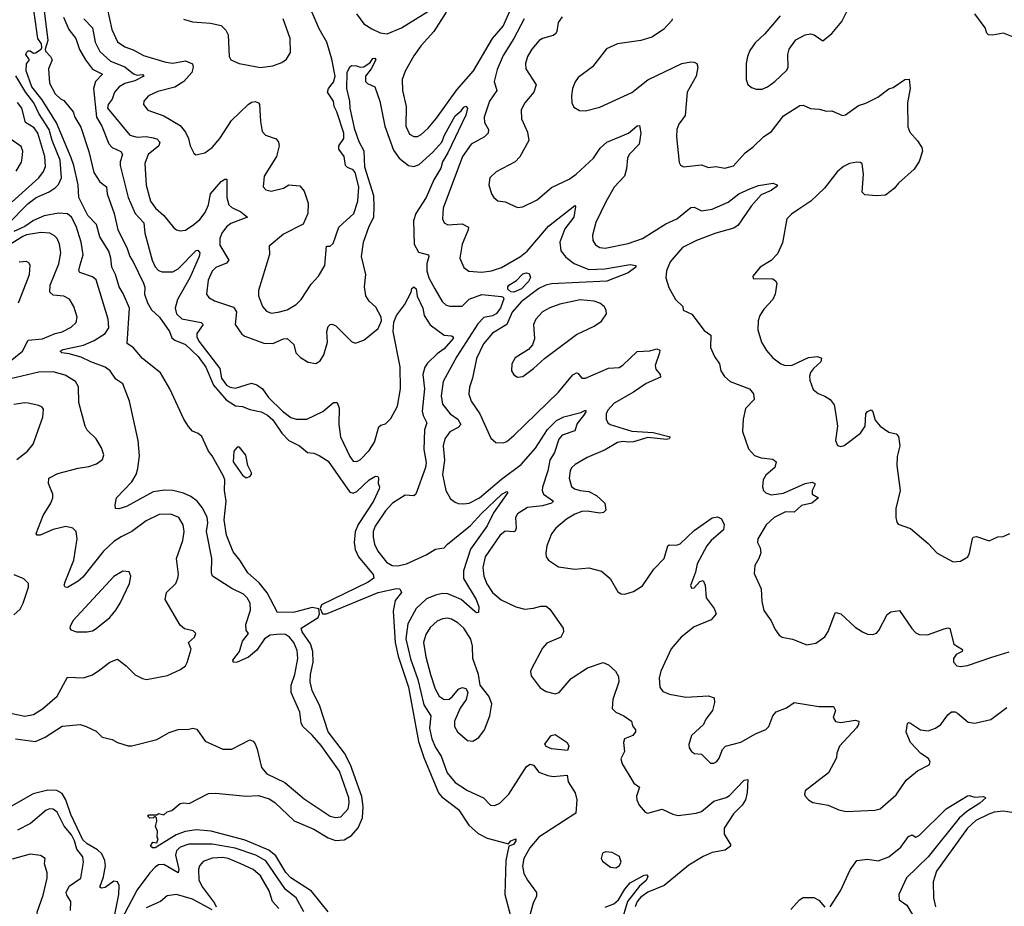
# Model space of a CAD drawing. Extents: x 1550320 to 1685906, y 509093 to 640511.
# Tile 369 of 532: x 1622647 to 1628161, y 606308 to 611270. Entities that reach past the tile are written whole.
import ezdxf

# ---------------------------------------------------------------- set-up
doc = ezdxf.new("R2010")
doc.units = 0

msp = doc.modelspace()

# ---------------------------------------------------------------- linework, layer by layer
at = {"layer": '0CON20XD'}
for points in [[(1624375, 606277.3), (1624282, 606392), (1624165, 606468.2), (1624138.2, 606498.2), (1624081.1, 606591.1), (1624043, 606623), (1623909, 606679), (1623718.7, 606728.7), (1623635, 606735.4), (1623573.3, 606726.7), (1623522.5, 606707.5), (1623406.7, 606635), (1623390, 606635), (1623380, 606645), (1623393, 606667), (1623415, 606662.5), (1623422.5, 606685), (1623417.5, 606695), (1623419.3, 606729.3), (1623407.5, 606755), (1623416, 606784), (1623412.5, 606802.5), (1623405, 606810), (1623396.4, 606803.6), (1623375, 606802), (1623362.5, 606815), (1623370, 606820), (1623415, 606820), (1623425, 606827.5), (1623455, 606820), (1623473, 606837), (1623500, 606845), (1623545, 606883.3), (1623565, 606887.5), (1623597, 606883), (1623705, 606940), (1623745, 606942), (1623915, 606924), (1623985, 606927.5), (1624045, 606910), (1624075, 606890), (1624185, 606787.1), (1624295, 606740), (1624375, 606692), (1624416.4, 606676.4), (1624465, 606680), (1624505.2, 606704.8), (1624543.3, 606746.7), (1624567.2, 606802.8), (1624571.5, 606865), (1624563.1, 606923.1), (1624499.5, 607099.5), (1624466.2, 607166.2), (1624375.4, 607285), (1624327.8, 607427.8), (1624284.5, 607515.5), (1624274, 607565), (1624276, 607605), (1624291.4, 607675), (1624288, 607735), (1624276.4, 607776.4), (1624229.5, 607845), (1624224.2, 607865), (1624318.5, 607925), (1624325.6, 607945), (1624322.3, 607972.3), (1624285, 607979.9), (1624186.2, 607955), (1624091.7, 607951.7), (1624033.5, 608063.5), (1623988.3, 608118.3), (1623924.4, 608175), (1623880, 608245), (1623841.7, 608291.7), (1623804.4, 608385), (1623791.7, 608471.7), (1623802.9, 608575), (1623793.9, 608636.1), (1623795.8, 608695), (1623789.2, 608715), (1623725, 608830), (1623703.8, 608855), (1623667.3, 608937.3), (1623647.5, 608955), (1623615, 608967.5), (1623593.3, 608993.3), (1623566.7, 609035), (1623487.5, 609205), (1623435, 609294.6), (1623334.7, 609375), (1623285, 609433.3), (1623248.9, 609458.9), (1623261.7, 609655), (1623227.4, 609737.4), (1623204.6, 609775), (1623183.4, 609843.4), (1623162.7, 609885), (1623158.2, 609935), (1623147.2, 609975), (1623096.1, 610055), (1623077.7, 610125), (1623028.9, 610175), (1622977.5, 610275), (1622974.1, 610345.9), (1622950.7, 610455), (1622935, 610498.1), (1622852.4, 610692.4), (1622772.8, 610822.8), (1622715.4, 610895), (1622682.7, 610985), (1622685, 611022.5), (1622702.5, 611045), (1622682, 611075), (1622685, 611087.5), (1622695, 611096.7), (1622705, 611096.7), (1622724, 611084), (1622735, 611084.2), (1622766.7, 611105), (1622772, 611115), (1622768.8, 611135), (1622748.2, 611165), (1622715.2, 611405.2)], [(1623137.3, 611335), (1623162.2, 611215), (1623195, 611145.6), (1623235, 611118.8), (1623281.7, 611101.7), (1623340, 611070), (1623465, 611032.3), (1623505, 611027.1), (1623575, 611040), (1623615, 611023.3), (1623619.4, 611005), (1623611.8, 610975), (1623566.7, 610925), (1623515, 610893.2), (1623421.2, 610868.8), (1623368, 610845), (1623342.9, 610815), (1623340, 610795), (1623364.6, 610764.6), (1623455, 610732.5), (1623545, 610677.5), (1623575, 610641.5), (1623593.3, 610605), (1623601.4, 610565), (1623622.7, 610522.7), (1623634.2, 610514.2), (1623683.3, 610525), (1623724.2, 610555), (1623768.1, 610605), (1623834.1, 610705.9), (1623926.9, 610795), (1623945, 610807.9), (1623965, 610811.8), (1623985, 610805.8), (1623990, 610795), (1623995, 610700), (1624005.8, 610645), (1624024.3, 610624.3), (1624083.4, 610603.4), (1624096.9, 610585), (1624099.4, 610565), (1624084.6, 610505.4), (1624016.5, 610395), (1624010, 610335), (1624025, 610318), (1624055, 610310.8), (1624125, 610328), (1624155, 610345.8), (1624215, 610340), (1624240.7, 610310.7), (1624263.3, 610243.3), (1624261.2, 610185), (1624235, 610125.6), (1624125, 610070.6), (1624043.6, 610003.6), (1624046.5, 609956.5), (1623984.5, 609755), (1623984, 609724), (1624007.5, 609665), (1624028.9, 609638.9), (1624055, 609627.8), (1624095, 609632.7), (1624145, 609646.2), (1624195, 609675.5), (1624223.5, 609705), (1624279.5, 609790.5), (1624320.6, 609835), (1624355.3, 609894.7), (1624365, 610002.5), (1624385, 610003.8), (1624402.3, 610017.7), (1624435, 610110), (1624517.5, 610185), (1624540, 610255), (1624545.8, 610335), (1624526, 610415), (1624515, 610430.5), (1624483, 610443), (1624471.2, 610455), (1624463.9, 610503.9), (1624433.8, 610545), (1624434.2, 610565), (1624462.3, 610605), (1624463.2, 610635), (1624424, 610755), (1624408.8, 610785), (1624403.8, 610815), (1624370.5, 610865), (1624376.7, 610885), (1624405, 610920.9), (1624413.7, 610955), (1624395, 611049.4), (1624366.2, 611145), (1624325, 611219.1), (1624248.8, 611395)], [(1624533.8, 611303.8), (1624575, 611248.1), (1624619.3, 611219.3), (1624665, 611197.7), (1624705, 611192), (1624785, 611224.1), (1625035, 611382.5)], [(1622781.9, 611335), (1622805.6, 611154.4), (1622790, 611105), (1622792, 611095), (1622819.2, 611065), (1622828.1, 611045), (1622807.7, 610995), (1622814.4, 610915), (1622846.7, 610855), (1622875, 610827.5), (1622895, 610817.5), (1622947.5, 610755), (1622956.2, 610725), (1622989.1, 610669.1), (1623035, 610532.5), (1623061.9, 610415), (1623095, 610363.8), (1623133.3, 610335), (1623137.1, 610295), (1623176.5, 610185), (1623196.2, 610095), (1623246.2, 609995), (1623263.1, 609945), (1623283.5, 609915), (1623340.6, 609795), (1623347.5, 609772.5), (1623346.2, 609735), (1623362, 609685), (1623386.1, 609646.1), (1623430, 609605), (1623485.6, 609525), (1623499.1, 609489.1), (1623515, 609477.1), (1623575, 609453.1), (1623646.7, 609385), (1623689.3, 609325), (1623732.1, 609225), (1623803.1, 609143.1), (1623855, 609108.7), (1623895, 609105.5), (1623935, 609087.9), (1623998.8, 609075), (1624035, 609056.2), (1624065, 609030), (1624115.8, 608955.8), (1624155, 608916), (1624213.3, 608885), (1624258.8, 608848.8), (1624295, 608844), (1624325, 608832), (1624375, 608799.2), (1624496.7, 608626.7), (1624515, 608620.5), (1624535, 608629.1), (1624605, 608695.5), (1624640, 608715), (1624653.3, 608713.3), (1624656.1, 608706.1), (1624653.8, 608675), (1624662.5, 608655), (1624660, 608645), (1624627.7, 608575), (1624543.4, 608445), (1624526.7, 608403.2), (1624519.7, 608345), (1624526, 608306), (1624544, 608264), (1624626.2, 608165), (1624629.5, 608145), (1624597.9, 608122.1), (1624336.7, 607995), (1624328.9, 607975), (1624343.3, 607945), (1624365, 607944.3), (1624655, 608064.7), (1624757.7, 608087.7), (1624776.7, 608085), (1624784.4, 608065), (1624750, 608020), (1624739.1, 607959.1), (1624749.8, 607785), (1624767.4, 607707.4), (1624824, 607535), (1624880.2, 607230.2), (1624910.7, 607140.7), (1624993.1, 606943.1), (1625011.6, 606921.6), (1625105, 606850), (1625162.4, 606762.4), (1625215, 606715.9), (1625265, 606689.7), (1625385, 606657.5), (1625398, 606675), (1625425.8, 606685.8), (1625426.2, 606675), (1625412, 606655)], [(1626805, 610882), (1626835.7, 610894.3), (1626875, 610923.8), (1626943, 610987), (1626950, 611005), (1626948, 611075), (1626956, 611105), (1626993, 611157), (1627045, 611186.2), (1627075, 611191.2), (1627096.1, 611186.1), (1627145, 611152.5), (1627195, 611193.3), (1627250.3, 611259.7), (1627285, 611327.5)], [(1622892, 611285), (1622922, 611215), (1622961.6, 611165), (1622982.8, 611102.8), (1623014.8, 611045), (1623055, 610993.9), (1623110, 610965), (1623071.8, 610925), (1623059.7, 610885), (1623077.5, 610725), (1623107.6, 610675), (1623147.2, 610575), (1623165.6, 610555.6), (1623212.7, 610532.7), (1623223.1, 610515), (1623209.8, 610475), (1623209.8, 610455), (1623255.2, 610275.2), (1623294.1, 610185), (1623343, 610133), (1623347.3, 610075), (1623389.6, 609925), (1623406.7, 609886.7), (1623425, 609867.1), (1623445, 609858.5), (1623505, 609859.6), (1623535, 609876.7), (1623635, 609979.4), (1623645, 609980), (1623655, 609966.2), (1623651.8, 609945), (1623599.1, 609825), (1623530.7, 609705), (1623517.1, 609655), (1623526.1, 609625), (1623555, 609596.7), (1623663.8, 609575), (1623674.4, 609565), (1623639.4, 609515), (1623639.8, 609495), (1623651.2, 609471.2), (1623768.5, 609318.5), (1623777.8, 609265), (1623805, 609225.4), (1623825, 609213.6), (1623855, 609208.4), (1623944.8, 609235.2), (1623975, 609227.4), (1624007.5, 609205), (1624040.6, 609155), (1624118.7, 609078.7), (1624165, 609043.6), (1624195, 609034.1), (1624255, 609034.7), (1624345, 609077.1), (1624405, 609128), (1624425, 609128.8), (1624435.9, 609095.9), (1624434.2, 609004.2), (1624443.4, 608935), (1624495, 608825.7), (1624515, 608800), (1624535, 608798.1), (1624555, 608809.4), (1624605, 608860), (1624633.6, 608906.4), (1624658.9, 608991.1), (1624668.9, 609001.1), (1624695, 609007.8), (1624725, 609038.6), (1624763, 609107), (1624780, 609205), (1624778.3, 609328.3), (1624739.2, 609525), (1624742.4, 609577.6), (1624756.7, 609615), (1624802.5, 609675), (1624840, 609745), (1624843.9, 609766.1), (1624854.1, 609775.9), (1624866.5, 609765), (1624872.2, 609722.2), (1624904.5, 609655), (1624911.3, 609615), (1624945, 609562.5), (1625025, 609505.5), (1625065, 609501.4), (1625074, 609495), (1625075.3, 609485.3), (1625025, 609428.2), (1624985, 609401.1), (1624931.3, 609348.7), (1624915.9, 609325), (1624905.3, 609285), (1624913.2, 609205), (1624901.5, 609078.5), (1624906, 609056), (1624927.3, 609015), (1624914.8, 608975), (1624909.6, 608865), (1624922.7, 608792.7), (1624919.6, 608765), (1624865, 608614), (1624855, 608605.7), (1624805, 608609.1), (1624735, 608565.4), (1624695, 608522.5), (1624637.8, 608435), (1624626.9, 608405), (1624625.7, 608375), (1624634.4, 608335), (1624653.1, 608295), (1624701.4, 608235), (1624733.8, 608215), (1624765, 608213.2), (1624812.9, 608225), (1624924.3, 608275), (1624975, 608306.9), (1625025, 608314.2), (1625043.1, 608335), (1625171.1, 608438.9), (1625233.8, 608506.2), (1625347.5, 608615), (1625375, 608630), (1625381.2, 608625), (1625300.5, 608509.5), (1625265, 608437.5), (1625172.1, 608307.9), (1625131.9, 608185), (1625132.3, 608142.3), (1625203.6, 608025), (1625218.2, 607985), (1625217, 607953), (1625205, 607950.8), (1625195, 607957.5), (1625119.2, 608025), (1625045, 608057), (1625015, 608058.1), (1624975, 608050), (1624925, 608028.4), (1624867.2, 607975), (1624821.1, 607888.9), (1624809.6, 607805), (1624836.5, 607693.5), (1624876.7, 607576.7), (1624910.2, 607435), (1624948.7, 607375), (1624942.6, 607305), (1624954.8, 607245), (1624975, 607196.5), (1625008.3, 607148.2), (1625040.4, 607055), (1625085, 607000.9), (1625155, 606956.2), (1625245.3, 606915.3), (1625284.4, 606874.4), (1625307.9, 606872.1), (1625335, 606885.8), (1625387.1, 606935), (1625485, 607091.2), (1625505, 607103.8), (1625525, 607098.8), (1625555, 607058.2), (1625605, 607040.4), (1625635, 607035.4), (1625712.7, 607042.7), (1625718.4, 607005), (1625757.1, 606942.9), (1625767.6, 606905), (1625760.6, 606829.4), (1625555, 606694.5), (1625503.8, 606635), (1625469.6, 606575), (1625463.5, 606533.5), (1625471.1, 606491.1), (1625490, 606455), (1625541.2, 606385), (1625541.2, 606365), (1625522.5, 606325), (1625501.1, 606245)], [(1623005.5, 611275), (1623054.2, 611225), (1623069.7, 611145), (1623095, 611092.9), (1623155, 611037.6), (1623235, 611007.1), (1623285, 610966.5), (1623305, 610960.3), (1623335, 610962.9), (1623342.9, 610955), (1623292.6, 610927.4), (1623235, 610913.5), (1623204.8, 610895.2), (1623178.8, 610865), (1623165.3, 610824.7), (1623141.8, 610795), (1623138.1, 610775), (1623264.1, 610624.1), (1623305, 610612.5), (1623356.1, 610616.1), (1623395, 610610), (1623415, 610602.7), (1623432.7, 610585), (1623425.5, 610565), (1623367.1, 610515), (1623347.9, 610465), (1623355.3, 610345), (1623380.4, 610255), (1623408.2, 610215), (1623454.4, 610175), (1623510, 610105), (1623525, 610094), (1623545, 610088.6), (1623575, 610093.1), (1623621.9, 610125), (1623655, 610152.5), (1623685, 610191.4), (1623703.9, 610235), (1623715.5, 610295), (1623775, 610365.5), (1623795, 610378.6), (1623807.7, 610377.7), (1623807.9, 610275), (1623818.9, 610235), (1623835, 610218.5), (1623885, 610195.4), (1623922, 610165), (1623829.4, 610130.6), (1623805, 610110.5), (1623779.6, 610075), (1623768, 610045), (1623768.3, 610008.3), (1623818.2, 609925), (1623805, 609908.2), (1623745.7, 609884.3), (1623725, 609862.2), (1623701.7, 609811.7), (1623693.1, 609735), (1623706, 609715), (1623737.3, 609697.3), (1623845, 609660.6), (1623860.9, 609635), (1623853.8, 609565), (1623891.1, 609511.1), (1623908.8, 609498.8), (1624015, 609459.5), (1624065, 609458.1), (1624125, 609484.5), (1624145.5, 609485.5), (1624182.1, 609452.1), (1624193.8, 609405), (1624219.1, 609379.1), (1624262.8, 609352.8), (1624305, 609346.8), (1624329, 609361), (1624350.7, 609395), (1624370, 609465), (1624366.9, 609525), (1624375, 609553.3), (1624385, 609563.8), (1624395, 609566.7), (1624415, 609558), (1624505, 609469.4), (1624525, 609459.2), (1624575, 609476.7), (1624655, 609542.9), (1624673.9, 609585), (1624671.6, 609605), (1624641.4, 609661.4), (1624603.4, 609695), (1624586.4, 609725), (1624578.4, 609775), (1624585.7, 609845), (1624560.7, 609945), (1624572.7, 610025), (1624603.3, 610115), (1624629.5, 610165), (1624632.7, 610227.3), (1624630.3, 610285), (1624579, 610445), (1624577.1, 610535), (1624547.7, 610587.7), (1624523.8, 610655), (1624497.6, 610775), (1624496.8, 610815), (1624480, 610885), (1624481.6, 610975), (1624495, 611005.8), (1624505, 611013.8), (1624533, 611013), (1624554.1, 611004.1), (1624575, 611005.8), (1624609.7, 611030.3), (1624625, 611052.5), (1624636.7, 611055), (1624641.2, 611045), (1624615.6, 610995), (1624584.4, 610955), (1624584.2, 610925), (1624595, 610913.8), (1624636.7, 610895), (1624664.5, 610814.5), (1624692.2, 610675), (1624740.9, 610540.9), (1624773.1, 610495), (1624824.8, 610454.8), (1624855, 610448.2), (1624885, 610460), (1624960.7, 610529.3), (1625010.3, 610585), (1625025.2, 610625), (1625085, 610732.7), (1625119.8, 610760.2), (1625135, 610781.5), (1625146.2, 610786.2), (1625155.4, 610775.4), (1625145, 610736), (1625045.6, 610525), (1625015.6, 610475), (1625005, 610440), (1624965.7, 610375), (1624922.9, 610275), (1624864.8, 610185), (1624852.3, 610145), (1624856.8, 610015), (1624880, 609970), (1624935.6, 609955), (1624939.1, 609945), (1624927.7, 609905), (1624926.2, 609865), (1624937.7, 609825), (1624972.1, 609765), (1625013.6, 609693.6), (1625035, 609673.3), (1625056.5, 609666.5), (1625125, 609666.9), (1625165, 609706.9), (1625235, 609732.7), (1625345, 609721.2), (1625355, 609717.5), (1625357.5, 609707.5), (1625339.1, 609655), (1625315.8, 609625), (1625295, 609613.8), (1625247.1, 609602.9), (1625212.7, 609567.3), (1625095, 609385.4), (1625017.9, 609245), (1625007.3, 609165), (1625015, 609118), (1625057.3, 609065), (1625100, 609035), (1625116.9, 609005), (1625102.9, 608987.1), (1625056.6, 608963.4), (1625027.3, 608925), (1625018.2, 608885), (1625026.8, 608805), (1625014.6, 608725.4), (1625033.5, 608635), (1625059.3, 608589.3), (1625085, 608569.2), (1625103.4, 608563.4), (1625135, 608560), (1625165, 608565.4), (1625221.8, 608595), (1625345, 608698.9), (1625455, 608781.4), (1625535, 608872.5), (1625603.5, 608976.5), (1625653, 609027), (1625695, 609047.6), (1625788.9, 609071.1), (1625815.8, 609085.8), (1625816.9, 609075), (1625805.3, 609055), (1625769.2, 609010.8), (1625755, 608968.8), (1625685, 608945.4), (1625666.8, 608923.2), (1625641.5, 608848.5), (1625616.7, 608805), (1625605.4, 608744.6), (1625575, 608653.3), (1625572.9, 608635), (1625580, 608615), (1625635.8, 608575), (1625625, 608564.7), (1625575, 608550.3), (1625490.4, 608539.6), (1625435.6, 608505), (1625423.9, 608485), (1625426.5, 608425), (1625421.7, 608408.3), (1625415, 608403.8), (1625365, 608407.3), (1625335, 608384.4), (1625253.1, 608265), (1625240.4, 608205), (1625246.9, 608155), (1625263.1, 608113.1), (1625294.7, 608064.7), (1625344, 608024), (1625425, 607984.7), (1625475, 607970.7), (1625523.8, 607976.2), (1625565, 607988.6), (1625595, 607988), (1625615, 607971.2), (1625690, 607865), (1625693.3, 607845), (1625676.7, 607815), (1625599.2, 607780.8), (1625575, 607753.3), (1625512.9, 607637.1), (1625507.7, 607622.3), (1625511.4, 607598.6), (1625561.8, 607531.8), (1625595, 607510.9), (1625645, 607496.5), (1625668, 607505), (1625735, 607584), (1625826.3, 607643.7), (1625915, 607671.9), (1625945, 607660), (1625983.8, 607623.8), (1626001.1, 607595), (1626002.5, 607565), (1625969.1, 607465), (1625965.5, 607415), (1625985, 607395.5), (1626030, 607375), (1626074, 607345), (1626078.8, 607318.8), (1626096.2, 607295), (1626095.8, 607285), (1626080, 607265), (1626033.3, 607245), (1626028.8, 607225), (1626034.3, 607175), (1626014.2, 607134.2), (1626020.8, 607105), (1626086.5, 606996.5), (1626117.5, 606975), (1626101.4, 606925), (1626102.2, 606905), (1626116.9, 606875), (1626150, 606835), (1626165, 606828.9), (1626245, 606852), (1626305, 606823.8)], [(1623565, 611272.5), (1623615, 611259.2), (1623715, 611250.6), (1623775, 611237.1), (1623802.2, 611212.2), (1623815.5, 611185), (1623820.6, 611065), (1623830, 611045), (1623875.4, 611025.4), (1623995, 611003.6), (1624065, 611011.9), (1624115, 611030), (1624141.2, 611048.8), (1624164.1, 611085.9), (1624162, 611165), (1624122, 611275)], [(1625035, 611313.3), (1624965.4, 611205), (1624895, 611125.4), (1624855, 611067.8), (1624805, 610982.5), (1624789.1, 610935), (1624790, 610875), (1624811.8, 610785), (1624810, 610675), (1624829.7, 610629.7), (1624855, 610615.8), (1624875, 610617.5), (1624895, 610628.1), (1624935, 610663.1), (1624980.4, 610719.6), (1625095, 610878.2), (1625188.1, 610985), (1625294.3, 611165.7), (1625355.2, 611234.8), (1625392.6, 611317.4)], [(1625472.2, 611275), (1625414.3, 611165), (1625355, 611070.8), (1625321.8, 610991.8), (1625304.7, 610925), (1625319.2, 610875), (1625278, 610815), (1625248.5, 610725), (1625250.4, 610695), (1625272.5, 610655), (1625271.1, 610635), (1625250.6, 610615), (1625176.3, 610573.7), (1625126.7, 610505), (1625017.8, 610215), (1625015.6, 610155), (1625023.6, 610133.6), (1625045, 610121.4), (1625125, 610127.2), (1625160, 610110), (1625159.1, 610095), (1625124.5, 610015), (1625111.4, 609935), (1625133.4, 609883.4), (1625162.1, 609862.1), (1625235, 609857.8), (1625290, 609865), (1625345, 609883.8), (1625451.1, 609945), (1625489.6, 609975), (1625609.1, 610115), (1625755, 610231.2), (1625759.2, 610225), (1625750.2, 610165), (1625700.8, 610099.2), (1625671.8, 610025), (1625677.4, 609977.4), (1625705, 609941.2), (1625752.7, 609905), (1625835, 609871.7), (1625924.1, 609875.9), (1626065, 609900.6), (1626097.5, 609895), (1626097.5, 609885), (1626055, 609853.3), (1625935, 609807.1), (1625625, 609791.5), (1625594.4, 609785), (1625554.8, 609765.2), (1625455, 609690.5), (1625405, 609633.8), (1625374.4, 609565), (1625295, 609515.9), (1625245, 609455.4), (1625205.8, 609375), (1625182.9, 609265), (1625166.2, 609213.8), (1625162.9, 609175), (1625174.6, 609135), (1625224, 609064), (1625285, 608928), (1625314.4, 608904.4), (1625355, 608902), (1625375, 608910), (1625415, 608942.5), (1625665, 609185.6), (1625745, 609282.2), (1625765, 609294.3), (1625772.1, 609292.1), (1625795, 609264.2), (1625815, 609264.5), (1625945, 609319.5), (1626005, 609324.5), (1626025, 609336.7), (1626105, 609412.9), (1626175, 609416.4), (1626215, 609427.5), (1626231.4, 609421.4), (1626230.9, 609405), (1626206.2, 609335), (1626210, 609315), (1626234.2, 609285), (1626235, 609270), (1626155.8, 609235), (1626084.7, 609185.3), (1625976.9, 609125), (1625940, 609085), (1625931.5, 609065), (1625931.1, 609035), (1625941.1, 609015), (1625954.4, 609004.4), (1626075, 608967.2), (1626195, 608959.7), (1626290, 608935), (1626283.3, 608925), (1626269.4, 608920.6), (1626165, 608932.6), (1626085, 608908.6), (1626055, 608906.7)], [(1625684.2, 611285.8), (1625662.5, 611255), (1625655.5, 611205), (1625648.1, 611191.9), (1625635, 611182.5), (1625575, 611165.5), (1625556.9, 611153.1), (1625515.6, 611105), (1625491.5, 611065), (1625478.9, 611025), (1625481.1, 610995), (1625539.5, 610905), (1625525.5, 610865), (1625475, 610804.2), (1625455.6, 610765), (1625457.8, 610715), (1625490.9, 610640.9), (1625499.1, 610595), (1625447.2, 610502.8), (1625421.2, 610475), (1625315, 610418.8), (1625280, 610385), (1625273.9, 610346.1), (1625290, 610295), (1625302, 610275), (1625325, 610256), (1625365, 610251.2), (1625435, 610218.8), (1625465, 610222.5), (1625545, 610262.5), (1625625, 610331.4), (1625725, 610378.1), (1625764.2, 610405), (1625860.5, 610495), (1625898.3, 610551.7), (1625935, 610584.6), (1626055.8, 610635), (1626105, 610675.5), (1626118.5, 610678.5), (1626125.3, 610635.3), (1626116.7, 610573.3), (1626061.1, 610515), (1626051.5, 610495), (1626045.4, 610435), (1626033.5, 610395), (1625976.7, 610333.3), (1625929.2, 610250.8), (1625873.3, 610135), (1625854.4, 610064.4), (1625855.8, 610035), (1625871.1, 610011.1), (1625896.7, 609995), (1625925, 609990.9), (1626055, 610017.3), (1626135, 610045.5), (1626265, 610127.7), (1626326.7, 610155), (1626405, 610218.5), (1626425, 610220.6), (1626465, 610199.7), (1626525, 610209.7), (1626615, 610249.6), (1626675, 610295.5), (1626735, 610322.9), (1626785, 610342.5), (1626866.1, 610356.1), (1626890, 610345), (1626882.5, 610335), (1626856.2, 610315), (1626800, 610290), (1626743.1, 610226.9), (1626670, 610120)], [(1626301.2, 611275), (1626299.2, 611265), (1626251.9, 611215), (1626186.6, 611173.4), (1626125, 611153.6), (1625994.5, 611135.5), (1625933.2, 611106.8), (1625855, 611006.2), (1625775, 610946.2), (1625757.3, 610922.7), (1625742.5, 610885), (1625738, 610845), (1625740, 610805), (1625751.2, 610781.2), (1625782.5, 610762.5), (1625815, 610760), (1625895, 610781.4), (1626075, 610862.9), (1626165, 610934.4), (1626354.6, 611025.4), (1626405, 611034.4), (1626425, 611032.2), (1626439.2, 611025), (1626445.6, 611005), (1626435.6, 610955), (1626385.8, 610865), (1626373.1, 610735), (1626338.6, 610685), (1626327.8, 610655), (1626325.6, 610615), (1626340.7, 610470.7), (1626347, 610457), (1626365, 610446.7), (1626465, 610458.6), (1626505, 610443.5), (1626545, 610449.2), (1626595, 610440), (1626645, 610452.5), (1626710, 610525), (1626755, 610559.1), (1626813.5, 610616.5), (1626856.5, 610645), (1626925, 610731.8), (1627015, 610790.4), (1627035, 610792.5), (1627075, 610774.3), (1627125, 610770), (1627165, 610758.8), (1627195, 610760), (1627254.1, 610734.1), (1627271.7, 610738.3), (1627345, 610790), (1627385, 610803.3), (1627452.3, 610837.7), (1627515, 610883.3), (1627538.3, 610891.7), (1627603.9, 610936.1), (1627628.3, 610938.3), (1627633.3, 610885), (1627618.8, 610805), (1627620.5, 610670.5), (1627631.2, 610641.2), (1627675, 610592.5), (1627698.8, 610555), (1627702.5, 610535), (1627683.9, 610476.1), (1627657, 610433), (1627568.8, 610355), (1627543.8, 610325), (1627495, 610288.6), (1627445, 610284.4), (1627380.5, 610290.5), (1627365.8, 610305), (1627373.1, 610405), (1627364.3, 610464.3), (1627355, 610472), (1627335, 610473.1), (1627294.6, 610465.4), (1627261.1, 610448.9), (1627225, 610418), (1627153.3, 610326.7), (1627076.7, 610255), (1627010.9, 610209.1), (1626968.8, 610181.2), (1626943.1, 610155), (1626919.4, 610020.6), (1626890.9, 609959.1), (1626855, 609921.9), (1626793.3, 609885), (1626752.5, 609835), (1626755, 609822.5), (1626865, 609819.2), (1626879.7, 609809.7), (1626887.5, 609795), (1626876.9, 609735), (1626864.4, 609705), (1626815, 609651.2), (1626791.4, 609615), (1626781.9, 609585), (1626780, 609535), (1626801.5, 609465), (1626828.6, 609418.6), (1626865, 609377.1), (1626908.8, 609345), (1626935, 609335.6), (1626973.6, 609336.4), (1627065, 609380), (1627115, 609385.8), (1627136.4, 609376.4), (1627134, 609355), (1627091.9, 609318.1), (1627075.4, 609295), (1627069.6, 609275), (1627072, 609252), (1627090.8, 609200.8), (1627118, 609178), (1627155, 609164), (1627185, 609143.8), (1627208.8, 609115), (1627213.9, 609083.9), (1627226.7, 608995), (1627215.8, 608915), (1627227.1, 608887.1), (1627245, 608882.5), (1627265, 608888), (1627355, 608955.6), (1627380.9, 608995), (1627385.8, 609065), (1627395, 609078), (1627415, 609086.2), (1627424, 609075), (1627438.6, 609028.6), (1627465, 608995.6), (1627515, 608962.5), (1627555, 608953.3), (1627567.7, 608937.7), (1627575.8, 608885.8), (1627561.4, 608825), (1627558.6, 608775), (1627578, 608635), (1627553.8, 608535), (1627553.3, 608485), (1627558.3, 608458.3), (1627567, 608447), (1627635, 608423.3), (1627735, 608338), (1627785, 608284.3), (1627875, 608236.9), (1627915, 608240.6), (1627955.8, 608265), (1627966.9, 608285), (1627982.9, 608367.1), (1627987.5, 608375), (1628005, 608378), (1628075.9, 608354.1), (1628125, 608376.2), (1628155, 608378.8), (1628192.5, 608395)], [(1626905, 611292.5), (1626819.5, 611190.5), (1626765, 611140), (1626735, 611097.5), (1626722, 611065), (1626716, 611025), (1626716, 610935), (1626725, 610907.5), (1626745, 610890), (1626772.3, 610882.3), (1626805, 610882)], [(1628211.7, 611171.7), (1628155.7, 611195.7), (1628095, 611182.9), (1628073.3, 611185), (1628063.8, 611195), (1628054, 611225), (1627995, 611302.5)], [(1622579.6, 610125), (1622695, 610242.3), (1622738.5, 610275), (1622812.7, 610307.3), (1622845, 610329.4), (1622865, 610347.9), (1622882.1, 610385), (1622873.2, 610485), (1622828.5, 610595), (1622811.9, 610655), (1622754, 610745), (1622726.2, 610805), (1622682.4, 610862.4), (1622625, 610955.7)], [(1622605, 610250.5), (1622753.8, 610385), (1622779.9, 610420.1), (1622791.2, 610448.8), (1622787.7, 610505), (1622749, 610635), (1622727.5, 610665), (1622680.3, 610695), (1622658.6, 610775), (1622635, 610806.2)], [(1622628, 610422), (1622656.9, 610473.1), (1622661.8, 610495), (1622663.9, 610535), (1622655, 610560), (1622593.8, 610603.8)], [(1622624.2, 607245.8), (1622735, 607231.4), (1622788.9, 607255), (1622885, 607316.4), (1622985, 607325.8), (1623020, 607315), (1623075, 607289.2), (1623108.8, 607255), (1623165, 607241.2), (1623195, 607224.2), (1623255, 607205.8), (1623275, 607206.2), (1623415, 607242), (1623485, 607281.2), (1623535, 607298), (1623595, 607299.2), (1623616.1, 607306.1), (1623639.5, 607299.5), (1623685, 607232), (1623785, 607187.5), (1623835, 607188), (1623935, 607240), (1623955, 607232.5), (1623965, 607217.5), (1623977.5, 607187.5), (1624001.5, 607085), (1624030.4, 607050.4), (1624131.4, 607001.4), (1624240.4, 606910.4), (1624385, 606812.7), (1624415, 606805.5), (1624445, 606809.5), (1624485.7, 606854.3), (1624492.6, 606887.4), (1624490.8, 606915), (1624437.5, 607065), (1624335, 607207.3), (1624285, 607266.4), (1624232.5, 607315), (1624223.8, 607335), (1624215.4, 607395), (1624167.1, 607505), (1624167.3, 607545), (1624187.4, 607605), (1624204.7, 607695), (1624200.3, 607740.3), (1624182.8, 607785), (1624157.5, 607815), (1624135, 607829), (1624105, 607832.1), (1624049.2, 607825), (1624018.2, 607805), (1623975, 607741.9), (1623927.9, 607702.1), (1623865.4, 607674.6), (1623845, 607671.9), (1623840.5, 607685), (1623878.2, 607735), (1623895, 607792), (1623928, 607835), (1623914.6, 607854.6), (1623914, 607885), (1623940.4, 607965), (1623937.9, 608005), (1623921.5, 608035), (1623900.6, 608055), (1623835, 608086), (1623726.2, 608156.2), (1623720.4, 608175), (1623723.3, 608255), (1623693.9, 608405), (1623700, 608455), (1623696.5, 608486.5), (1623669.9, 608539.9), (1623641.2, 608575), (1623605, 608602.5), (1623565, 608621.3), (1623505, 608636), (1623458.1, 608638.1), (1623395, 608627.6), (1623245, 608546.5), (1623202.9, 608532.9), (1623184, 608534), (1623181.4, 608555), (1623190, 608595), (1623275.8, 608684.3), (1623298.7, 608725), (1623308.2, 608758.2), (1623318.9, 608828.9), (1623311.5, 608915), (1623262.1, 609135), (1623225, 609232), (1623185, 609258.6), (1623154.6, 609304.6), (1623126, 609325), (1623045.2, 609355.2), (1622992.3, 609382.3), (1622925, 609400.7), (1622882.5, 609405), (1622873.8, 609415), (1622890, 609425), (1623005, 609449.7), (1623065, 609475.3), (1623126.2, 609515), (1623146.8, 609545), (1623143.5, 609595), (1623075.5, 609815), (1623055, 609831.5), (1622984.3, 609855), (1622977.4, 609867.4), (1622985, 609897.5), (1623002, 609955), (1622990.5, 610025), (1622963.8, 610115), (1622938.1, 610165), (1622915, 610184.1), (1622865, 610188.2), (1622785, 610171.8), (1622725, 610147.4), (1622675, 610113.5), (1622614.2, 610084.2)], [(1626670, 610120), (1626646.7, 610103.2), (1626545, 610075.6), (1626438.1, 610035), (1626358.1, 609995), (1626289.4, 609915), (1626268.6, 609865), (1626265.9, 609825.9), (1626281.7, 609771.7), (1626320, 609705), (1626361.2, 609665), (1626362.5, 609645), (1626411.5, 609621.5), (1626480.5, 609530.5), (1626516.7, 609505), (1626516, 609435), (1626538, 609385), (1626566, 609345), (1626574, 609305), (1626593.2, 609273.2), (1626625.7, 609245.7), (1626734.4, 609204.4), (1626756.8, 609176.8), (1626760, 609145), (1626711.9, 609095), (1626698.1, 609035), (1626695.7, 608965), (1626728.8, 608868.8), (1626762.1, 608832.1), (1626799.1, 608819.1), (1626865, 608810.8), (1626883.8, 608795), (1626875.8, 608765), (1626825, 608720.8), (1626811.4, 608695), (1626806, 608655), (1626812.5, 608635), (1626825, 608622.9), (1626855, 608610.4), (1626925, 608619.6), (1627045, 608674.4), (1627085, 608681.4), (1627100, 608675), (1627100.8, 608665), (1627085.7, 608635), (1627084.3, 608615), (1627120, 608595), (1627084, 608565), (1627025, 608552.2), (1626985, 608513.3), (1626935, 608516.6), (1626871.9, 608485), (1626827, 608443), (1626780, 608365), (1626779.2, 608345), (1626794.5, 608314.5), (1626796.7, 608286.7), (1626786, 608254), (1626763.3, 608215), (1626760.7, 608170.7), (1626800, 608085), (1626802.9, 608015), (1626815, 607963.3), (1626856, 607905), (1626878.3, 607858.3), (1626900, 607825), (1626917.5, 607815), (1626975, 607804), (1627055, 607771.2), (1627105, 607781.2), (1627155, 607816.2), (1627175, 607846.7), (1627211.2, 607945), (1627218.3, 607951.7), (1627245, 607945.7), (1627325, 607871.4), (1627366.2, 607845), (1627395, 607831.9), (1627425, 607830), (1627445, 607837.5), (1627458, 607852), (1627505, 607941.2), (1627525, 607956.2), (1627573.6, 607963.6), (1627642.2, 607862.2), (1627665, 607839.2), (1627685, 607829.2), (1627731.7, 607828.3), (1627825, 607861.2), (1627845, 607866.2), (1627855, 607862.5), (1627878.8, 607775), (1627926.2, 607745), (1627925.8, 607735), (1627892, 607718), (1627875.7, 607695), (1627876, 607675), (1627894.5, 607654.5), (1627915, 607650), (1627955, 607655.7), (1628092, 607702), (1628188.3, 607731.7)], [(1622585, 609351.4), (1622662.5, 609415), (1622695, 609477.5), (1622775, 609484.6), (1622845.9, 609514.1), (1622885, 609523.8), (1622935, 609548.9), (1622962.9, 609575), (1622968.6, 609605), (1622950.6, 609665), (1622926.2, 609706.2), (1622895, 609722.2), (1622835, 609729.2), (1622815.5, 609745), (1622818.7, 609785), (1622866.6, 609903.4), (1622877.2, 609965), (1622869.2, 610015), (1622856.4, 610045), (1622841.3, 610061.3), (1622816, 610075), (1622765, 610079.6), (1622685.7, 610065.7), (1622665, 610056.3), (1622565, 609994.5)], [(1622640, 609685), (1622683.6, 609795), (1622702.2, 609845), (1622706.5, 609896.5), (1622699.1, 609909.1), (1622685, 609916.9), (1622645, 609913.6)], [(1625415, 609744.6), (1625396.8, 609746.8), (1625381.4, 609761.4), (1625380, 609775), (1625387.1, 609785), (1625430, 609810), (1625465, 609848), (1625485, 609854.5), (1625499.8, 609849.8), (1625507.9, 609827.9), (1625496.8, 609805), (1625456.5, 609765), (1625415, 609744.6)], [(1625435, 609270), (1625465, 609274), (1625525, 609318), (1625585.5, 609374.5), (1625765, 609508.6), (1625864, 609556), (1625905, 609582.5), (1625933.3, 609625), (1625931.2, 609645), (1625920, 609665), (1625895, 609684), (1625864.5, 609694.5), (1625785, 609702.7), (1625672, 609678), (1625615, 609658.1), (1625574.7, 609635.3), (1625537.5, 609595), (1625524.4, 609565), (1625529.4, 609485), (1625519.7, 609450.3), (1625495.6, 609424.4), (1625421.7, 609378.3), (1625403.3, 609345), (1625402, 609305), (1625415, 609283.3), (1625435, 609270)], [(1623095, 607630.8), (1623151.2, 607675), (1623195, 607691.2), (1623244, 607654), (1623294.4, 607604.4), (1623335, 607582.5), (1623357.3, 607577.3), (1623475, 607599.2), (1623547, 607633), (1623575.7, 607654.3), (1623585, 607672.5), (1623607.3, 607747.3), (1623592, 607785), (1623626.4, 607813.6), (1623633.3, 607835), (1623619.5, 607849.5), (1623570.3, 607860.3), (1623545, 607881.2), (1623462.5, 608025), (1623470, 608065), (1623521.4, 608115), (1623533.1, 608145), (1623535.6, 608165.6), (1623524.4, 608255), (1623561.5, 608355), (1623568.5, 608405), (1623563.3, 608443.3), (1623538.1, 608485), (1623493.8, 608503.8), (1623428.5, 608501.5), (1623355, 608465.5), (1623274.2, 608405.8), (1623215, 608376.9), (1623175, 608349.6), (1623116.9, 608295), (1623000.5, 608149.5), (1622975, 608127.1), (1622915, 608092.9), (1622901.2, 608095), (1622896, 608105), (1622901.5, 608125), (1622950.7, 608245), (1622968.8, 608365), (1622963.1, 608405), (1622945.4, 608425.4), (1622905, 608434.6), (1622835, 608417.3), (1622762.5, 608385), (1622744.5, 608384.5), (1622740, 608395), (1622777.9, 608495), (1622821.5, 608565), (1622833.1, 608595), (1622831.9, 608615), (1622808.9, 608675), (1622810, 608705), (1622859.8, 608730.2), (1622975, 608760.8), (1623035, 608770), (1623077.5, 608785), (1623111.7, 608808.3), (1623118.8, 608835), (1623105.8, 608875), (1623076.2, 608925), (1623025, 608973.8), (1623014, 608995), (1622977.6, 609127.6), (1622976.4, 609215), (1622958.9, 609245), (1622901.7, 609281.7), (1622835, 609299.3), (1622755, 609297.9), (1622595, 609261.1)], [(1622631.6, 608808.4), (1622690, 608855), (1622721.9, 608895), (1622777.5, 609045), (1622780.5, 609090.5), (1622772.5, 609102.5), (1622755, 609110.8), (1622694.4, 609124.4), (1622675, 609126.7), (1622615, 609117.1)], [(1626055, 608906.7), (1626025, 608910), (1625995, 608904), (1625925, 608862.1), (1625825, 608820), (1625758.3, 608781.7), (1625737.4, 608762.6), (1625728.9, 608745), (1625724.5, 608705), (1625737.6, 608657.6), (1625753.8, 608645), (1625785, 608635.4), (1625835, 608630.3), (1625878, 608608), (1625924, 608565), (1625929.6, 608525), (1625917.1, 608512.9), (1625895, 608508.9), (1625825, 608520), (1625795, 608517.5), (1625755, 608502.5), (1625708.6, 608475), (1625649.4, 608425), (1625625, 608392), (1625600, 608325), (1625592.9, 608285), (1625596, 608265), (1625608.8, 608245), (1625665, 608208.6), (1625755.7, 608194.3), (1625835, 608202), (1625905, 608184.2), (1625953.4, 608143.4), (1625997.3, 608067.3), (1626015, 608056.2), (1626035, 608056), (1626085, 608069.4), (1626135, 608101.9), (1626198.5, 608195), (1626257.1, 608255), (1626276, 608325), (1626285, 608330.6), (1626325, 608329.6), (1626345, 608336.2), (1626425, 608411.5), (1626525, 608483.1), (1626555, 608487.1), (1626577.3, 608477.3), (1626591.4, 608445), (1626587.8, 608415), (1626519.6, 608355), (1626494.7, 608325), (1626441.8, 608225), (1626431.9, 608178.1), (1626404.2, 608104.2), (1626408.8, 608088.8), (1626425, 608090), (1626455, 608126), (1626475, 608131.2), (1626485.4, 608105.4), (1626491.1, 608035), (1626536.9, 607975), (1626547.1, 607945), (1626518.8, 607911.2), (1626425, 607871.5), (1626351.9, 607815), (1626295, 607749.2), (1626238, 607625), (1626228.8, 607585), (1626232, 607535), (1626249.5, 607509.5), (1626285.8, 607495.8), (1626378.3, 607478.3), (1626505, 607485.6), (1626535.6, 607475.6), (1626538.6, 607448.6), (1626526.9, 607405), (1626489.2, 607355), (1626476.7, 607325), (1626410, 607265), (1626393.9, 607213.9), (1626396.2, 607195), (1626410, 607175), (1626426.4, 607163.6), (1626465, 607158.8), (1626515, 607108.8), (1626535, 607108.8), (1626551.2, 607118.8), (1626565, 607136.7), (1626583.5, 607186.5), (1626598.8, 607205), (1626685, 607227.5), (1626767.1, 607272.9), (1626825, 607296.9), (1626841.9, 607315), (1626865.5, 607374.5), (1626883.1, 607396.9), (1626941.2, 607418.8), (1626985, 607448.1), (1627122.7, 607427.3), (1627205, 607426.2), (1627215.8, 607405), (1627202.9, 607365), (1627215, 607343.1), (1627245, 607336.7), (1627325, 607350.8), (1627346.7, 607345), (1627343.8, 607325), (1627333, 607307), (1627237.5, 607205), (1627222.5, 607165), (1627221.7, 607138.3), (1627176, 607055), (1627046.7, 606955), (1627042.5, 606935), (1627046.7, 606925), (1627065, 606903.3), (1627088.3, 606888.3), (1627175, 606873.8), (1627235, 606847.5), (1627275, 606839.4), (1627435, 606845.8), (1627465, 606854.3), (1627555, 606932.5), (1627611.4, 607015), (1627675, 607066.2), (1627739.3, 607100.7), (1627746.7, 607115), (1627735.8, 607135.8), (1627693, 607163), (1627636, 607225), (1627612.3, 607282.3), (1627619.3, 607330.7), (1627625, 607336.2), (1627635, 607333.8), (1627692.5, 607295), (1627735, 607290), (1627775, 607305.7), (1627804.6, 607325.4), (1627845, 607380), (1627865, 607397.5), (1627885, 607397.5), (1627899.7, 607389.7), (1627959.4, 607339.4), (1627995, 607332.9), (1628085, 607354.3), (1628175, 607420)], [(1623915, 608706.9), (1623935, 608713.3), (1623945.4, 608724.6), (1623944.4, 608735), (1623924.6, 608774.6), (1623913.6, 608833.6), (1623877.5, 608877.5), (1623865, 608878.6), (1623845.6, 608855), (1623842, 608795), (1623895, 608720.5), (1623915, 608706.9)], [(1623025, 607844.1), (1623055, 607850.6), (1623075, 607862.5), (1623151.4, 607925), (1623185.6, 607965), (1623210.6, 608005), (1623262.5, 608115), (1623270, 608155), (1623260.5, 608180.5), (1623225, 608184), (1623175, 608154.3), (1622944.3, 607905), (1622929.2, 607875), (1622927.5, 607865), (1622934.2, 607855), (1622965, 607844.1), (1623025, 607844.1)], [(1622615, 607939.2), (1622649.1, 607970.9), (1622666.1, 608003.9), (1622695.7, 608095), (1622695.7, 608115.7), (1622671.2, 608141.2), (1622616.2, 608163.8)], [(1625185, 607232), (1625217.6, 607252.4), (1625250, 607295), (1625279.2, 607375), (1625290.5, 607440.5), (1625273.8, 607485), (1625225.8, 607545.8), (1625215.6, 607605), (1625183.8, 607695), (1625182.5, 607765), (1625173.6, 607803.6), (1625134.1, 607864.1), (1625101.4, 607895), (1625065, 607914.5), (1625045, 607920), (1625015, 607917.3), (1624985, 607904.5), (1624945, 607867.8), (1624921.2, 607828.8), (1624909.2, 607785), (1624921.1, 607705), (1624946.8, 607605), (1624973.5, 607525), (1624996.7, 607485), (1625025, 607465.5), (1625052, 607468), (1625069.8, 607480.2), (1625105, 607524), (1625125, 607532), (1625145, 607526.7), (1625157.3, 607507.3), (1625147.5, 607465), (1625113.6, 607416.4), (1625082.5, 607345), (1625081.9, 607315), (1625098, 607285), (1625155, 607236), (1625185, 607232)], [(1622605, 607386.7), (1622675, 607372.9), (1622725, 607381.8), (1622775, 607412.7), (1622857.1, 607485), (1622915, 607591.4), (1623005, 607586.5), (1623055, 607604.3), (1623095, 607630.8)], [(1625715, 607180), (1625625, 607190), (1625595, 607202.5), (1625587.5, 607215), (1625624.3, 607265), (1625645, 607270), (1625712.5, 607225), (1625722.5, 607205), (1625715, 607180)], [(1626305, 606823.8), (1626335, 606817.1), (1626435, 606829.2), (1626465, 606839.4), (1626535, 606896), (1626602.8, 606917.2), (1626621.4, 606928.6), (1626705, 607013.3), (1626725, 607017.5), (1626720.8, 606945), (1626710.8, 606905), (1626692.9, 606875), (1626645, 606825.8), (1626591.8, 606745), (1626591.7, 606711.7), (1626627.5, 606655), (1626628, 606645), (1626596.9, 606623.1), (1626525, 606608.7), (1626473.8, 606586.2), (1626395, 606538.8), (1626256.1, 606423.9), (1626165, 606386.6), (1626125, 606359.4), (1626105.1, 606335), (1626094.6, 606305)], [(1623172.6, 606225), (1623202.6, 606375), (1623204, 606425), (1623194.4, 606444.4), (1623175, 606449.8), (1623125, 606414.2), (1623105, 606410.6), (1623096.7, 606415), (1623117.3, 606472.7), (1623128, 606535), (1623123.3, 606565), (1623107.5, 606602.5), (1623083.3, 606625), (1623025, 606657.4), (1623001, 606681), (1622932.7, 606822.7), (1622905, 606903.3), (1622885, 606939.3), (1622855, 606957.2), (1622805, 606958.4), (1622722.9, 606937.1), (1622600.7, 606869.3)], [(1627185, 606306), (1627242.9, 606395), (1627297.6, 606512.4), (1627335, 606564.2), (1627395, 606571.4), (1627455, 606563.5), (1627514.3, 606585), (1627581.3, 606638.7), (1627625, 606698.6), (1627645, 606708), (1627665, 606696), (1627685, 606704.5), (1627835, 606853.3), (1627955, 606926.2), (1627965, 606929.2), (1627995, 606918.1), (1628043.6, 606923.6), (1628057.5, 606915), (1628024.4, 606885), (1627951.2, 606838.8), (1627908, 606802), (1627735, 606585.2), (1627613.3, 606466.7), (1627570.8, 606375), (1627572, 606345), (1627615, 606315.4), (1627645.4, 606264.6)], [(1622931.6, 606285), (1622933.1, 606335), (1622910.5, 606370.5), (1622908.1, 606385), (1622925, 606420.7), (1622988.6, 606465), (1623004.6, 606555), (1623000, 606585), (1622967.5, 606627.5), (1622954.5, 606675), (1622937.8, 606707.8), (1622896.2, 606756.2), (1622857.7, 606835), (1622835, 606852.5), (1622815, 606854.5), (1622795, 606846.5), (1622708.4, 606771.6), (1622635, 606733.9)], [(1628252, 606825), (1628155, 606840.3), (1628105, 606834.7), (1628075, 606824.7), (1628001.9, 606788.1), (1627955, 606745.4), (1627781.8, 606505), (1627762.9, 606445), (1627764.3, 606355.7), (1627775.6, 606305)], [(1624238.1, 606278.1), (1624194.8, 606354.8), (1624135, 606401.6), (1624025, 606562.4), (1623970, 606595), (1623854.1, 606634.1), (1623725, 606655.4), (1623595, 606655.6), (1623545, 606639.1), (1623525, 606618.5), (1623519.8, 606595), (1623538.8, 606515), (1623535, 606495.7), (1623455, 606542.5), (1623425, 606540), (1623405, 606526.9), (1623375, 606495.4), (1623305, 606400), (1623185, 606174.2)], [(1625412, 606655), (1625386.1, 606643.9), (1625368.6, 606565), (1625363.8, 606375), (1625394.8, 606255)], [(1622627.1, 605915), (1622664.4, 605995), (1622724, 606065), (1622730, 606095), (1622748.9, 606135), (1622756.4, 606185), (1622745.4, 606275), (1622779.1, 606370.9), (1622800.4, 606465), (1622801.1, 606495), (1622786.7, 606545), (1622790, 606575), (1622763.3, 606593.3), (1622705, 606599.6), (1622605, 606571.8)], [(1624097.9, 606295), (1624062.5, 606335), (1624043.9, 606395), (1623995, 606479.5), (1623955, 606513.8), (1623886, 606545), (1623815, 606575.3), (1623785, 606580.6), (1623725, 606578.4), (1623675, 606559.6), (1623654.7, 606535.3), (1623647.7, 606515), (1623649.4, 606455), (1623670.5, 606415), (1623738.4, 606325), (1623747.9, 606305)], [(1625985, 606524.2), (1626003.8, 606535), (1626016, 606555), (1626006.6, 606586.6), (1625965, 606610), (1625927.7, 606612.3), (1625910, 606605), (1625904, 606575), (1625911.7, 606561.7), (1625955, 606528), (1625985, 606524.2)], [(1625925, 606303.3), (1625975, 606322.5), (1626000.8, 606345), (1626036.2, 606405), (1626065, 606439.6), (1626145, 606482.5), (1626160, 606485), (1626163.8, 606475), (1626155, 606453.3), (1626118.6, 606421.4), (1626050, 606335), (1626015, 606215.5)], [(1623725, 606287.8), (1623615, 606348.8), (1623525, 606374.5), (1623473.8, 606366.2), (1623435, 606334.5), (1623355, 606299.2)], [(1626965, 606290), (1627014.7, 606345.3), (1627035, 606357.1), (1627095, 606358.2), (1627123.1, 606343.1), (1627155, 606304)]]:
    msp.add_lwpolyline(points, dxfattribs=at)

doc.saveas('drawing.dxf')
